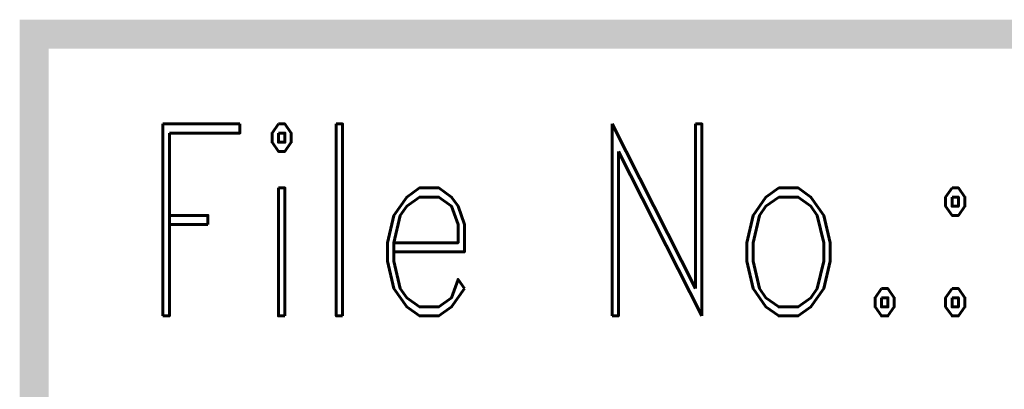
# Model space of a CAD drawing. Extents: x -2 to 113, y -136 to 16.
# Tile 295 of 541: x -0.32 to 6.7, y 7.71 to 10.35. Entities that reach past the tile are written whole.
import ezdxf
from ezdxf.enums import TextEntityAlignment as Align

# ---------------------------------------------------------------- set-up
doc = ezdxf.new("R2010")
doc.units = 0
doc.header["$MEASUREMENT"] = 0
doc.linetypes.add('SOLID', pattern=[0])
doc.layers.get('0').update_dxf_attribs({"linetype": 'SOLID'})
for name, color, linetype in [('1', 7, 'SOLID'), ('10', 7, 'SOLID'), ('11', 7, 'SOLID'), ('12', 7, 'SOLID'), ('13', 7, 'SOLID'), ('14', 7, 'SOLID'), ('15', 7, 'SOLID'), ('16', 7, 'SOLID'), ('17', 7, 'SOLID'), ('18', 7, 'SOLID'), ('19', 7, 'SOLID'), ('2', 7, 'SOLID'), ('20', 7, 'SOLID'), ('21', 7, 'SOLID'), ('22', 7, 'SOLID'), ('23', 7, 'SOLID'), ('24', 7, 'SOLID'), ('25', 7, 'SOLID'), ('26', 7, 'SOLID'), ('27', 7, 'SOLID'), ('28', 7, 'SOLID'), ('29', 7, 'SOLID'), ('3', 7, 'SOLID'), ('30', 7, 'SOLID'), ('31', 7, 'SOLID'), ('32', 7, 'SOLID'), ('33', 7, 'SOLID'), ('34', 7, 'SOLID'), ('35', 7, 'SOLID'), ('36', 7, 'SOLID'), ('37', 7, 'SOLID'), ('38', 7, 'SOLID'), ('39', 7, 'SOLID'), ('4', 7, 'SOLID'), ('40', 7, 'SOLID'), ('41', 7, 'SOLID'), ('42', 7, 'SOLID'), ('43', 7, 'SOLID'), ('44', 7, 'SOLID'), ('45', 7, 'SOLID'), ('46', 7, 'SOLID'), ('47', 7, 'SOLID'), ('48', 7, 'SOLID'), ('49', 7, 'SOLID'), ('5', 7, 'SOLID'), ('50', 7, 'SOLID'), ('51', 7, 'SOLID'), ('52', 7, 'SOLID'), ('53', 7, 'SOLID'), ('54', 7, 'SOLID'), ('55', 7, 'SOLID'), ('56', 7, 'SOLID'), ('57', 7, 'SOLID'), ('58', 7, 'SOLID'), ('59', 7, 'SOLID'), ('6', 7, 'SOLID'), ('60', 7, 'SOLID'), ('61', 7, 'SOLID'), ('62', 7, 'SOLID'), ('63', 7, 'SOLID'), ('64', 7, 'SOLID'), ('65', 7, 'SOLID'), ('66', 7, 'SOLID'), ('67', 7, 'SOLID'), ('68', 7, 'SOLID'), ('7', 7, 'SOLID'), ('8', 7, 'SOLID'), ('9', 7, 'SOLID')]:
    doc.layers.add(name, color=color, linetype=linetype)
doc.styles.add('ROMAND', font='romand', dxfattribs={"height": 1})

msp = doc.modelspace()

# ---------------------------------------------------------------- linework, layer by layer
at = {"color": 7, "linetype": 'SOLID', "const_width": 0.2059}
msp.add_lwpolyline([(-0.2175, -125.6385), (111.5472, -125.6385), (111.5472, 10.2438), (-0.2175, 10.2438), (-0.2175, -125.6385)], dxfattribs=at)
at = {"layer": '1', "color": 7, "linetype": 'SOLID', "const_width": 0.2059}
msp.add_lwpolyline([(-0.2175, -125.6385), (111.5472, -125.6385), (111.5472, 10.2438), (-0.2175, 10.2438), (-0.2175, -125.6385)], dxfattribs=at)
at = {"layer": '10', "color": 7, "linetype": 'SOLID', "const_width": 0.2059}
msp.add_lwpolyline([(-0.2175, -125.6385), (111.5472, -125.6385), (111.5472, 10.2438), (-0.2175, 10.2438), (-0.2175, -125.6385)], dxfattribs=at)
at = {"layer": '11', "color": 7, "linetype": 'SOLID', "const_width": 0.2059}
msp.add_lwpolyline([(-0.2175, -125.6385), (111.5472, -125.6385), (111.5472, 10.2438), (-0.2175, 10.2438), (-0.2175, -125.6385)], dxfattribs=at)
at = {"layer": '12', "color": 7, "linetype": 'SOLID', "const_width": 0.2059}
msp.add_lwpolyline([(-0.2175, -125.6385), (111.5472, -125.6385), (111.5472, 10.2438), (-0.2175, 10.2438), (-0.2175, -125.6385)], dxfattribs=at)
at = {"layer": '13', "color": 7, "linetype": 'SOLID', "const_width": 0.2059}
msp.add_lwpolyline([(-0.2175, -125.6385), (111.5472, -125.6385), (111.5472, 10.2438), (-0.2175, 10.2438), (-0.2175, -125.6385)], dxfattribs=at)
at = {"layer": '14', "color": 7, "linetype": 'SOLID', "const_width": 0.2059}
msp.add_lwpolyline([(-0.2175, -125.6385), (111.5472, -125.6385), (111.5472, 10.2438), (-0.2175, 10.2438), (-0.2175, -125.6385)], dxfattribs=at)
at = {"layer": '15', "color": 7, "linetype": 'SOLID', "const_width": 0.2059}
msp.add_lwpolyline([(-0.2175, -125.6385), (111.5472, -125.6385), (111.5472, 10.2438), (-0.2175, 10.2438), (-0.2175, -125.6385)], dxfattribs=at)
at = {"layer": '16', "color": 7, "linetype": 'SOLID', "const_width": 0.2059}
msp.add_lwpolyline([(-0.2175, -125.6385), (111.5472, -125.6385), (111.5472, 10.2438), (-0.2175, 10.2438), (-0.2175, -125.6385)], dxfattribs=at)
at = {"layer": '17', "color": 7, "linetype": 'SOLID', "const_width": 0.2059}
msp.add_lwpolyline([(-0.2175, -125.6385), (111.5472, -125.6385), (111.5472, 10.2438), (-0.2175, 10.2438), (-0.2175, -125.6385)], dxfattribs=at)
at = {"layer": '18', "color": 7, "linetype": 'SOLID', "const_width": 0.2059}
msp.add_lwpolyline([(-0.2175, -125.6385), (111.5472, -125.6385), (111.5472, 10.2438), (-0.2175, 10.2438), (-0.2175, -125.6385)], dxfattribs=at)
at = {"layer": '19', "color": 7, "linetype": 'SOLID', "const_width": 0.2059}
msp.add_lwpolyline([(-0.2175, -125.6385), (111.5472, -125.6385), (111.5472, 10.2438), (-0.2175, 10.2438), (-0.2175, -125.6385)], dxfattribs=at)
at = {"layer": '2', "color": 7, "linetype": 'SOLID', "const_width": 0.2059}
msp.add_lwpolyline([(-0.2175, -125.6385), (111.5472, -125.6385), (111.5472, 10.2438), (-0.2175, 10.2438), (-0.2175, -125.6385)], dxfattribs=at)
at = {"layer": '20', "color": 7, "linetype": 'SOLID', "const_width": 0.2059}
msp.add_lwpolyline([(-0.2175, -125.6385), (111.5472, -125.6385), (111.5472, 10.2438), (-0.2175, 10.2438), (-0.2175, -125.6385)], dxfattribs=at)
at = {"layer": '21', "color": 7, "linetype": 'SOLID', "const_width": 0.2059}
msp.add_lwpolyline([(-0.2175, -125.6385), (111.5472, -125.6385), (111.5472, 10.2438), (-0.2175, 10.2438), (-0.2175, -125.6385)], dxfattribs=at)
at = {"layer": '22', "color": 7, "linetype": 'SOLID', "const_width": 0.2059}
msp.add_lwpolyline([(-0.2175, -125.6385), (111.5472, -125.6385), (111.5472, 10.2438), (-0.2175, 10.2438), (-0.2175, -125.6385)], dxfattribs=at)
at = {"layer": '23', "color": 7, "linetype": 'SOLID', "const_width": 0.2059}
msp.add_lwpolyline([(-0.2175, -125.6385), (111.5472, -125.6385), (111.5472, 10.2438), (-0.2175, 10.2438), (-0.2175, -125.6385)], dxfattribs=at)
at = {"layer": '24', "color": 7, "linetype": 'SOLID', "const_width": 0.2059}
msp.add_lwpolyline([(-0.2175, -125.6385), (111.5472, -125.6385), (111.5472, 10.2438), (-0.2175, 10.2438), (-0.2175, -125.6385)], dxfattribs=at)
at = {"layer": '25', "color": 7, "linetype": 'SOLID', "const_width": 0.2059}
msp.add_lwpolyline([(-0.2175, -125.6385), (111.5472, -125.6385), (111.5472, 10.2438), (-0.2175, 10.2438), (-0.2175, -125.6385)], dxfattribs=at)
at = {"layer": '26', "color": 7, "linetype": 'SOLID', "const_width": 0.2059}
msp.add_lwpolyline([(-0.2175, -125.6385), (111.5472, -125.6385), (111.5472, 10.2438), (-0.2175, 10.2438), (-0.2175, -125.6385)], dxfattribs=at)
at = {"layer": '27', "color": 7, "linetype": 'SOLID', "const_width": 0.2059}
msp.add_lwpolyline([(-0.2175, -125.6385), (111.5472, -125.6385), (111.5472, 10.2438), (-0.2175, 10.2438), (-0.2175, -125.6385)], dxfattribs=at)
at = {"layer": '28', "color": 7, "linetype": 'SOLID', "const_width": 0.2059}
msp.add_lwpolyline([(-0.2175, -125.6385), (111.5472, -125.6385), (111.5472, 10.2438), (-0.2175, 10.2438), (-0.2175, -125.6385)], dxfattribs=at)
at = {"layer": '29', "color": 7, "linetype": 'SOLID', "const_width": 0.2059}
msp.add_lwpolyline([(-0.2175, -125.6385), (111.5472, -125.6385), (111.5472, 10.2438), (-0.2175, 10.2438), (-0.2175, -125.6385)], dxfattribs=at)
at = {"layer": '3', "color": 7, "linetype": 'SOLID', "const_width": 0.2059}
msp.add_lwpolyline([(-0.2175, -125.6385), (111.5472, -125.6385), (111.5472, 10.2438), (-0.2175, 10.2438), (-0.2175, -125.6385)], dxfattribs=at)
at = {"layer": '30', "color": 7, "linetype": 'SOLID', "const_width": 0.2059}
msp.add_lwpolyline([(-0.2175, -125.6385), (111.5472, -125.6385), (111.5472, 10.2438), (-0.2175, 10.2438), (-0.2175, -125.6385)], dxfattribs=at)
at = {"layer": '31', "color": 7, "linetype": 'SOLID', "const_width": 0.2059}
msp.add_lwpolyline([(-0.2175, -125.6385), (111.5472, -125.6385), (111.5472, 10.2438), (-0.2175, 10.2438), (-0.2175, -125.6385)], dxfattribs=at)
at = {"layer": '32', "color": 7, "linetype": 'SOLID', "const_width": 0.2059}
msp.add_lwpolyline([(-0.2175, -125.6385), (111.5472, -125.6385), (111.5472, 10.2438), (-0.2175, 10.2438), (-0.2175, -125.6385)], dxfattribs=at)
at = {"layer": '33', "color": 7, "linetype": 'SOLID', "const_width": 0.2059}
msp.add_lwpolyline([(-0.2175, -125.6385), (111.5472, -125.6385), (111.5472, 10.2438), (-0.2175, 10.2438), (-0.2175, -125.6385)], dxfattribs=at)
at = {"layer": '34', "color": 7, "linetype": 'SOLID', "const_width": 0.2059}
msp.add_lwpolyline([(-0.2175, -125.6385), (111.5472, -125.6385), (111.5472, 10.2438), (-0.2175, 10.2438), (-0.2175, -125.6385)], dxfattribs=at)
at = {"layer": '35', "color": 7, "linetype": 'SOLID', "const_width": 0.2059}
msp.add_lwpolyline([(-0.2175, -125.6385), (111.5472, -125.6385), (111.5472, 10.2438), (-0.2175, 10.2438), (-0.2175, -125.6385)], dxfattribs=at)
at = {"layer": '36', "color": 7, "linetype": 'SOLID', "const_width": 0.2059}
msp.add_lwpolyline([(-0.2175, -125.6385), (111.5472, -125.6385), (111.5472, 10.2438), (-0.2175, 10.2438), (-0.2175, -125.6385)], dxfattribs=at)
at = {"layer": '37', "color": 7, "linetype": 'SOLID', "const_width": 0.2059}
msp.add_lwpolyline([(-0.2175, -125.6385), (111.5472, -125.6385), (111.5472, 10.2438), (-0.2175, 10.2438), (-0.2175, -125.6385)], dxfattribs=at)
at = {"layer": '38', "color": 7, "linetype": 'SOLID', "const_width": 0.2059}
msp.add_lwpolyline([(-0.2175, -125.6385), (111.5472, -125.6385), (111.5472, 10.2438), (-0.2175, 10.2438), (-0.2175, -125.6385)], dxfattribs=at)
at = {"layer": '39', "color": 7, "linetype": 'SOLID', "const_width": 0.2059}
msp.add_lwpolyline([(-0.2175, -125.6385), (111.5472, -125.6385), (111.5472, 10.2438), (-0.2175, 10.2438), (-0.2175, -125.6385)], dxfattribs=at)
at = {"layer": '4', "color": 7, "linetype": 'SOLID', "const_width": 0.2059}
msp.add_lwpolyline([(-0.2175, -125.6385), (111.5472, -125.6385), (111.5472, 10.2438), (-0.2175, 10.2438), (-0.2175, -125.6385)], dxfattribs=at)
at = {"layer": '40', "color": 7, "linetype": 'SOLID', "const_width": 0.2059}
msp.add_lwpolyline([(-0.2175, -125.6385), (111.5472, -125.6385), (111.5472, 10.2438), (-0.2175, 10.2438), (-0.2175, -125.6385)], dxfattribs=at)
at = {"layer": '41', "color": 7, "linetype": 'SOLID', "const_width": 0.2059}
msp.add_lwpolyline([(-0.2175, -125.6385), (111.5472, -125.6385), (111.5472, 10.2438), (-0.2175, 10.2438), (-0.2175, -125.6385)], dxfattribs=at)
at = {"layer": '42', "color": 7, "linetype": 'SOLID', "const_width": 0.2059}
msp.add_lwpolyline([(-0.2175, -125.6385), (111.5472, -125.6385), (111.5472, 10.2438), (-0.2175, 10.2438), (-0.2175, -125.6385)], dxfattribs=at)
at = {"layer": '43', "color": 7, "linetype": 'SOLID', "const_width": 0.2059}
msp.add_lwpolyline([(-0.2175, -125.6385), (111.5472, -125.6385), (111.5472, 10.2438), (-0.2175, 10.2438), (-0.2175, -125.6385)], dxfattribs=at)
at = {"layer": '44', "color": 7, "linetype": 'SOLID', "const_width": 0.2059}
msp.add_lwpolyline([(-0.2175, -125.6385), (111.5472, -125.6385), (111.5472, 10.2438), (-0.2175, 10.2438), (-0.2175, -125.6385)], dxfattribs=at)
at = {"layer": '45', "color": 7, "linetype": 'SOLID', "const_width": 0.2059}
msp.add_lwpolyline([(-0.2175, -125.6385), (111.5472, -125.6385), (111.5472, 10.2438), (-0.2175, 10.2438), (-0.2175, -125.6385)], dxfattribs=at)
at = {"layer": '46', "color": 7, "linetype": 'SOLID', "const_width": 0.2059}
msp.add_lwpolyline([(-0.2175, -125.6385), (111.5472, -125.6385), (111.5472, 10.2438), (-0.2175, 10.2438), (-0.2175, -125.6385)], dxfattribs=at)
at = {"layer": '47', "color": 7, "linetype": 'SOLID', "const_width": 0.2059}
msp.add_lwpolyline([(-0.2175, -125.6385), (111.5472, -125.6385), (111.5472, 10.2438), (-0.2175, 10.2438), (-0.2175, -125.6385)], dxfattribs=at)
at = {"layer": '48', "color": 7, "linetype": 'SOLID', "const_width": 0.2059}
msp.add_lwpolyline([(-0.2175, -125.6385), (111.5472, -125.6385), (111.5472, 10.2438), (-0.2175, 10.2438), (-0.2175, -125.6385)], dxfattribs=at)
at = {"layer": '49', "color": 7, "linetype": 'SOLID', "const_width": 0.2059}
msp.add_lwpolyline([(-0.2175, -125.6385), (111.5472, -125.6385), (111.5472, 10.2438), (-0.2175, 10.2438), (-0.2175, -125.6385)], dxfattribs=at)
at = {"layer": '5', "color": 7, "linetype": 'SOLID', "const_width": 0.2059}
msp.add_lwpolyline([(-0.2175, -125.6385), (111.5472, -125.6385), (111.5472, 10.2438), (-0.2175, 10.2438), (-0.2175, -125.6385)], dxfattribs=at)
at = {"layer": '50', "color": 7, "linetype": 'SOLID', "const_width": 0.2059}
msp.add_lwpolyline([(-0.2175, -125.6385), (111.5472, -125.6385), (111.5472, 10.2438), (-0.2175, 10.2438), (-0.2175, -125.6385)], dxfattribs=at)
at = {"layer": '51', "color": 7, "linetype": 'SOLID', "const_width": 0.2059}
msp.add_lwpolyline([(-0.2175, -125.6385), (111.5472, -125.6385), (111.5472, 10.2438), (-0.2175, 10.2438), (-0.2175, -125.6385)], dxfattribs=at)
at = {"layer": '52', "color": 7, "linetype": 'SOLID', "const_width": 0.2059}
msp.add_lwpolyline([(-0.2175, -125.6385), (111.5472, -125.6385), (111.5472, 10.2438), (-0.2175, 10.2438), (-0.2175, -125.6385)], dxfattribs=at)
at = {"layer": '53', "color": 7, "linetype": 'SOLID', "const_width": 0.2059}
msp.add_lwpolyline([(-0.2175, -125.6385), (111.5472, -125.6385), (111.5472, 10.2438), (-0.2175, 10.2438), (-0.2175, -125.6385)], dxfattribs=at)
at = {"layer": '54', "color": 7, "linetype": 'SOLID', "const_width": 0.2059}
msp.add_lwpolyline([(-0.2175, -125.6385), (111.5472, -125.6385), (111.5472, 10.2438), (-0.2175, 10.2438), (-0.2175, -125.6385)], dxfattribs=at)
at = {"layer": '55', "color": 7, "linetype": 'SOLID', "const_width": 0.2059}
msp.add_lwpolyline([(-0.2175, -125.6385), (111.5472, -125.6385), (111.5472, 10.2438), (-0.2175, 10.2438), (-0.2175, -125.6385)], dxfattribs=at)
at = {"layer": '56', "color": 7, "linetype": 'SOLID', "const_width": 0.2059}
msp.add_lwpolyline([(-0.2175, -125.6385), (111.5472, -125.6385), (111.5472, 10.2438), (-0.2175, 10.2438), (-0.2175, -125.6385)], dxfattribs=at)
at = {"layer": '57', "color": 7, "linetype": 'SOLID', "const_width": 0.2059}
msp.add_lwpolyline([(-0.2175, -125.6385), (111.5472, -125.6385), (111.5472, 10.2438), (-0.2175, 10.2438), (-0.2175, -125.6385)], dxfattribs=at)
at = {"layer": '58', "color": 7, "linetype": 'SOLID', "const_width": 0.2059}
msp.add_lwpolyline([(-0.2175, -125.6385), (111.5472, -125.6385), (111.5472, 10.2438), (-0.2175, 10.2438), (-0.2175, -125.6385)], dxfattribs=at)
at = {"layer": '59', "color": 7, "linetype": 'SOLID', "const_width": 0.2059}
msp.add_lwpolyline([(-0.2175, -125.6385), (111.5472, -125.6385), (111.5472, 10.2438), (-0.2175, 10.2438), (-0.2175, -125.6385)], dxfattribs=at)
at = {"layer": '6', "color": 7, "linetype": 'SOLID', "const_width": 0.2059}
msp.add_lwpolyline([(-0.2175, -125.6385), (111.5472, -125.6385), (111.5472, 10.2438), (-0.2175, 10.2438), (-0.2175, -125.6385)], dxfattribs=at)
at = {"layer": '60', "color": 7, "linetype": 'SOLID', "const_width": 0.2059}
msp.add_lwpolyline([(-0.2175, -125.6385), (111.5472, -125.6385), (111.5472, 10.2438), (-0.2175, 10.2438), (-0.2175, -125.6385)], dxfattribs=at)
at = {"layer": '61', "color": 7, "linetype": 'SOLID', "const_width": 0.2059}
msp.add_lwpolyline([(-0.2175, -125.6385), (111.5472, -125.6385), (111.5472, 10.2438), (-0.2175, 10.2438), (-0.2175, -125.6385)], dxfattribs=at)
at = {"layer": '62', "color": 7, "linetype": 'SOLID', "const_width": 0.2059}
msp.add_lwpolyline([(-0.2175, -125.6385), (111.5472, -125.6385), (111.5472, 10.2438), (-0.2175, 10.2438), (-0.2175, -125.6385)], dxfattribs=at)
at = {"layer": '63', "color": 7, "linetype": 'SOLID', "const_width": 0.2059}
msp.add_lwpolyline([(-0.2175, -125.6385), (111.5472, -125.6385), (111.5472, 10.2438), (-0.2175, 10.2438), (-0.2175, -125.6385)], dxfattribs=at)
at = {"layer": '64', "color": 7, "linetype": 'SOLID', "const_width": 0.2059}
msp.add_lwpolyline([(-0.2175, -125.6385), (111.5472, -125.6385), (111.5472, 10.2438), (-0.2175, 10.2438), (-0.2175, -125.6385)], dxfattribs=at)
at = {"layer": '65', "color": 7, "linetype": 'SOLID', "const_width": 0.2059}
msp.add_lwpolyline([(-0.2175, -125.6385), (111.5472, -125.6385), (111.5472, 10.2438), (-0.2175, 10.2438), (-0.2175, -125.6385)], dxfattribs=at)
at = {"layer": '66', "color": 7, "linetype": 'SOLID', "const_width": 0.2059}
msp.add_lwpolyline([(-0.2175, -125.6385), (111.5472, -125.6385), (111.5472, 10.2438), (-0.2175, 10.2438), (-0.2175, -125.6385)], dxfattribs=at)
at = {"layer": '67', "color": 7, "linetype": 'SOLID', "const_width": 0.2059}
msp.add_lwpolyline([(-0.2175, -125.6385), (111.5472, -125.6385), (111.5472, 10.2438), (-0.2175, 10.2438), (-0.2175, -125.6385)], dxfattribs=at)
at = {"layer": '68', "color": 7, "linetype": 'SOLID', "const_width": 0.2059}
msp.add_lwpolyline([(-0.2175, -125.6385), (111.5472, -125.6385), (111.5472, 10.2438), (-0.2175, 10.2438), (-0.2175, -125.6385)], dxfattribs=at)
at = {"layer": '7', "color": 7, "linetype": 'SOLID', "const_width": 0.2059}
msp.add_lwpolyline([(-0.2175, -125.6385), (111.5472, -125.6385), (111.5472, 10.2438), (-0.2175, 10.2438), (-0.2175, -125.6385)], dxfattribs=at)
at = {"layer": '8', "color": 7, "linetype": 'SOLID', "const_width": 0.2059}
msp.add_lwpolyline([(-0.2175, -125.6385), (111.5472, -125.6385), (111.5472, 10.2438), (-0.2175, 10.2438), (-0.2175, -125.6385)], dxfattribs=at)
at = {"layer": '9', "color": 7, "linetype": 'SOLID', "const_width": 0.2059}
msp.add_lwpolyline([(-0.2175, -125.6385), (111.5472, -125.6385), (111.5472, 10.2438), (-0.2175, 10.2438), (-0.2175, -125.6385)], dxfattribs=at)

# ---------------------------------------------------------------- texts
at = {"color": 7, "style": 'ROMAND', "width": 0.78}
msp.add_text('File No.:', height=1.36765, dxfattribs=at).set_placement((0.5178, 8.9203), align=Align.MIDDLE_LEFT)
at = {"layer": '1', "color": 7, "style": 'ROMAND', "width": 0.78}
msp.add_text('File No.:', height=1.36765, dxfattribs=at).set_placement((0.5178, 8.9203), align=Align.MIDDLE_LEFT)
at = {"layer": '10', "color": 7, "style": 'ROMAND', "width": 0.78}
msp.add_text('File No.:', height=1.36765, dxfattribs=at).set_placement((0.5178, 8.9203), align=Align.MIDDLE_LEFT)
at = {"layer": '11', "color": 7, "style": 'ROMAND', "width": 0.78}
msp.add_text('File No.:', height=1.36765, dxfattribs=at).set_placement((0.5178, 8.9203), align=Align.MIDDLE_LEFT)
at = {"layer": '12', "color": 7, "style": 'ROMAND', "width": 0.78}
msp.add_text('File No.:', height=1.36765, dxfattribs=at).set_placement((0.5178, 8.9203), align=Align.MIDDLE_LEFT)
at = {"layer": '13', "color": 7, "style": 'ROMAND', "width": 0.78}
msp.add_text('File No.:', height=1.36765, dxfattribs=at).set_placement((0.5178, 8.9203), align=Align.MIDDLE_LEFT)
at = {"layer": '14', "color": 7, "style": 'ROMAND', "width": 0.78}
msp.add_text('File No.:', height=1.36765, dxfattribs=at).set_placement((0.5178, 8.9203), align=Align.MIDDLE_LEFT)
at = {"layer": '15', "color": 7, "style": 'ROMAND', "width": 0.78}
msp.add_text('File No.:', height=1.36765, dxfattribs=at).set_placement((0.5178, 8.9203), align=Align.MIDDLE_LEFT)
at = {"layer": '16', "color": 7, "style": 'ROMAND', "width": 0.78}
msp.add_text('File No.:', height=1.36765, dxfattribs=at).set_placement((0.5178, 8.9203), align=Align.MIDDLE_LEFT)
at = {"layer": '17', "color": 7, "style": 'ROMAND', "width": 0.78}
msp.add_text('File No.:', height=1.36765, dxfattribs=at).set_placement((0.5178, 8.9203), align=Align.MIDDLE_LEFT)
at = {"layer": '18', "color": 7, "style": 'ROMAND', "width": 0.78}
msp.add_text('File No.:', height=1.36765, dxfattribs=at).set_placement((0.5178, 8.9203), align=Align.MIDDLE_LEFT)
at = {"layer": '19', "color": 7, "style": 'ROMAND', "width": 0.78}
msp.add_text('File No.:', height=1.36765, dxfattribs=at).set_placement((0.5178, 8.9203), align=Align.MIDDLE_LEFT)
at = {"layer": '2', "color": 7, "style": 'ROMAND', "width": 0.78}
msp.add_text('File No.:', height=1.36765, dxfattribs=at).set_placement((0.5178, 8.9203), align=Align.MIDDLE_LEFT)
at = {"layer": '20', "color": 7, "style": 'ROMAND', "width": 0.78}
msp.add_text('File No.:', height=1.36765, dxfattribs=at).set_placement((0.5178, 8.9203), align=Align.MIDDLE_LEFT)
at = {"layer": '21', "color": 7, "style": 'ROMAND', "width": 0.78}
msp.add_text('File No.:', height=1.36765, dxfattribs=at).set_placement((0.5178, 8.9203), align=Align.MIDDLE_LEFT)
at = {"layer": '22', "color": 7, "style": 'ROMAND', "width": 0.78}
msp.add_text('File No.:', height=1.36765, dxfattribs=at).set_placement((0.5178, 8.9203), align=Align.MIDDLE_LEFT)
at = {"layer": '23', "color": 7, "style": 'ROMAND', "width": 0.78}
msp.add_text('File No.:', height=1.36765, dxfattribs=at).set_placement((0.5178, 8.9203), align=Align.MIDDLE_LEFT)
at = {"layer": '24', "color": 7, "style": 'ROMAND', "width": 0.78}
msp.add_text('File No.:', height=1.36765, dxfattribs=at).set_placement((0.5178, 8.9203), align=Align.MIDDLE_LEFT)
at = {"layer": '25', "color": 7, "style": 'ROMAND', "width": 0.78}
msp.add_text('File No.:', height=1.36765, dxfattribs=at).set_placement((0.5178, 8.9203), align=Align.MIDDLE_LEFT)
at = {"layer": '26', "color": 7, "style": 'ROMAND', "width": 0.78}
msp.add_text('File No.:', height=1.36765, dxfattribs=at).set_placement((0.5178, 8.9203), align=Align.MIDDLE_LEFT)
at = {"layer": '27', "color": 7, "style": 'ROMAND', "width": 0.78}
msp.add_text('File No.:', height=1.36765, dxfattribs=at).set_placement((0.5178, 8.9203), align=Align.MIDDLE_LEFT)
at = {"layer": '28', "color": 7, "style": 'ROMAND', "width": 0.78}
msp.add_text('File No.:', height=1.36765, dxfattribs=at).set_placement((0.5178, 8.9203), align=Align.MIDDLE_LEFT)
at = {"layer": '29', "color": 7, "style": 'ROMAND', "width": 0.78}
msp.add_text('File No.:', height=1.36765, dxfattribs=at).set_placement((0.5178, 8.9203), align=Align.MIDDLE_LEFT)
at = {"layer": '3', "color": 7, "style": 'ROMAND', "width": 0.78}
msp.add_text('File No.:', height=1.36765, dxfattribs=at).set_placement((0.5178, 8.9203), align=Align.MIDDLE_LEFT)
at = {"layer": '30', "color": 7, "style": 'ROMAND', "width": 0.78}
msp.add_text('File No.:', height=1.36765, dxfattribs=at).set_placement((0.5178, 8.9203), align=Align.MIDDLE_LEFT)
at = {"layer": '31', "color": 7, "style": 'ROMAND', "width": 0.78}
msp.add_text('File No.:', height=1.36765, dxfattribs=at).set_placement((0.5178, 8.9203), align=Align.MIDDLE_LEFT)
at = {"layer": '32', "color": 7, "style": 'ROMAND', "width": 0.78}
msp.add_text('File No.:', height=1.36765, dxfattribs=at).set_placement((0.5178, 8.9203), align=Align.MIDDLE_LEFT)
at = {"layer": '33', "color": 7, "style": 'ROMAND', "width": 0.78}
msp.add_text('File No.:', height=1.36765, dxfattribs=at).set_placement((0.5178, 8.9203), align=Align.MIDDLE_LEFT)
at = {"layer": '34', "color": 7, "style": 'ROMAND', "width": 0.78}
msp.add_text('File No.:', height=1.36765, dxfattribs=at).set_placement((0.5178, 8.9203), align=Align.MIDDLE_LEFT)
at = {"layer": '35', "color": 7, "style": 'ROMAND', "width": 0.78}
msp.add_text('File No.:', height=1.36765, dxfattribs=at).set_placement((0.5178, 8.9203), align=Align.MIDDLE_LEFT)
at = {"layer": '36', "color": 7, "style": 'ROMAND', "width": 0.78}
msp.add_text('File No.:', height=1.36765, dxfattribs=at).set_placement((0.5178, 8.9203), align=Align.MIDDLE_LEFT)
at = {"layer": '37', "color": 7, "style": 'ROMAND', "width": 0.78}
msp.add_text('File No.:', height=1.36765, dxfattribs=at).set_placement((0.5178, 8.9203), align=Align.MIDDLE_LEFT)
at = {"layer": '38', "color": 7, "style": 'ROMAND', "width": 0.78}
msp.add_text('File No.:', height=1.36765, dxfattribs=at).set_placement((0.5178, 8.9203), align=Align.MIDDLE_LEFT)
at = {"layer": '39', "color": 7, "style": 'ROMAND', "width": 0.78}
msp.add_text('File No.:', height=1.36765, dxfattribs=at).set_placement((0.5178, 8.9203), align=Align.MIDDLE_LEFT)
at = {"layer": '4', "color": 7, "style": 'ROMAND', "width": 0.78}
msp.add_text('File No.:', height=1.36765, dxfattribs=at).set_placement((0.5178, 8.9203), align=Align.MIDDLE_LEFT)
at = {"layer": '40', "color": 7, "style": 'ROMAND', "width": 0.78}
msp.add_text('File No.:', height=1.36765, dxfattribs=at).set_placement((0.5178, 8.9203), align=Align.MIDDLE_LEFT)
at = {"layer": '41', "color": 7, "style": 'ROMAND', "width": 0.78}
msp.add_text('File No.:', height=1.36765, dxfattribs=at).set_placement((0.5178, 8.9203), align=Align.MIDDLE_LEFT)
at = {"layer": '42', "color": 7, "style": 'ROMAND', "width": 0.78}
msp.add_text('File No.:', height=1.36765, dxfattribs=at).set_placement((0.5178, 8.9203), align=Align.MIDDLE_LEFT)
at = {"layer": '43', "color": 7, "style": 'ROMAND', "width": 0.78}
msp.add_text('File No.:', height=1.36765, dxfattribs=at).set_placement((0.5178, 8.9203), align=Align.MIDDLE_LEFT)
at = {"layer": '44', "color": 7, "style": 'ROMAND', "width": 0.78}
msp.add_text('File No.:', height=1.36765, dxfattribs=at).set_placement((0.5178, 8.9203), align=Align.MIDDLE_LEFT)
at = {"layer": '45', "color": 7, "style": 'ROMAND', "width": 0.78}
msp.add_text('File No.:', height=1.36765, dxfattribs=at).set_placement((0.5178, 8.9203), align=Align.MIDDLE_LEFT)
at = {"layer": '46', "color": 7, "style": 'ROMAND', "width": 0.78}
msp.add_text('File No.:', height=1.36765, dxfattribs=at).set_placement((0.5178, 8.9203), align=Align.MIDDLE_LEFT)
at = {"layer": '47', "color": 7, "style": 'ROMAND', "width": 0.78}
msp.add_text('File No.:', height=1.36765, dxfattribs=at).set_placement((0.5178, 8.9203), align=Align.MIDDLE_LEFT)
at = {"layer": '48', "color": 7, "style": 'ROMAND', "width": 0.78}
msp.add_text('File No.:', height=1.36765, dxfattribs=at).set_placement((0.5178, 8.9203), align=Align.MIDDLE_LEFT)
at = {"layer": '49', "color": 7, "style": 'ROMAND', "width": 0.78}
msp.add_text('File No.:', height=1.36765, dxfattribs=at).set_placement((0.5178, 8.9203), align=Align.MIDDLE_LEFT)
at = {"layer": '5', "color": 7, "style": 'ROMAND', "width": 0.78}
msp.add_text('File No.:', height=1.36765, dxfattribs=at).set_placement((0.5178, 8.9203), align=Align.MIDDLE_LEFT)
at = {"layer": '50', "color": 7, "style": 'ROMAND', "width": 0.78}
msp.add_text('File No.:', height=1.36765, dxfattribs=at).set_placement((0.5178, 8.9203), align=Align.MIDDLE_LEFT)
at = {"layer": '51', "color": 7, "style": 'ROMAND', "width": 0.78}
msp.add_text('File No.:', height=1.36765, dxfattribs=at).set_placement((0.5178, 8.9203), align=Align.MIDDLE_LEFT)
at = {"layer": '52', "color": 7, "style": 'ROMAND', "width": 0.78}
msp.add_text('File No.:', height=1.36765, dxfattribs=at).set_placement((0.5178, 8.9203), align=Align.MIDDLE_LEFT)
at = {"layer": '53', "color": 7, "style": 'ROMAND', "width": 0.78}
msp.add_text('File No.:', height=1.36765, dxfattribs=at).set_placement((0.5178, 8.9203), align=Align.MIDDLE_LEFT)
at = {"layer": '54', "color": 7, "style": 'ROMAND', "width": 0.78}
msp.add_text('File No.:', height=1.36765, dxfattribs=at).set_placement((0.5178, 8.9203), align=Align.MIDDLE_LEFT)
at = {"layer": '55', "color": 7, "style": 'ROMAND', "width": 0.78}
msp.add_text('File No.:', height=1.36765, dxfattribs=at).set_placement((0.5178, 8.9203), align=Align.MIDDLE_LEFT)
at = {"layer": '56', "color": 7, "style": 'ROMAND', "width": 0.78}
msp.add_text('File No.:', height=1.36765, dxfattribs=at).set_placement((0.5178, 8.9203), align=Align.MIDDLE_LEFT)
at = {"layer": '57', "color": 7, "style": 'ROMAND', "width": 0.78}
msp.add_text('File No.:', height=1.36765, dxfattribs=at).set_placement((0.5178, 8.9203), align=Align.MIDDLE_LEFT)
at = {"layer": '58', "color": 7, "style": 'ROMAND', "width": 0.78}
msp.add_text('File No.:', height=1.36765, dxfattribs=at).set_placement((0.5178, 8.9203), align=Align.MIDDLE_LEFT)
at = {"layer": '59', "color": 7, "style": 'ROMAND', "width": 0.78}
msp.add_text('File No.:', height=1.36765, dxfattribs=at).set_placement((0.5178, 8.9203), align=Align.MIDDLE_LEFT)
at = {"layer": '6', "color": 7, "style": 'ROMAND', "width": 0.78}
msp.add_text('File No.:', height=1.36765, dxfattribs=at).set_placement((0.5178, 8.9203), align=Align.MIDDLE_LEFT)
at = {"layer": '60', "color": 7, "style": 'ROMAND', "width": 0.78}
msp.add_text('File No.:', height=1.36765, dxfattribs=at).set_placement((0.5178, 8.9203), align=Align.MIDDLE_LEFT)
at = {"layer": '61', "color": 7, "style": 'ROMAND', "width": 0.78}
msp.add_text('File No.:', height=1.36765, dxfattribs=at).set_placement((0.5178, 8.9203), align=Align.MIDDLE_LEFT)
at = {"layer": '62', "color": 7, "style": 'ROMAND', "width": 0.78}
msp.add_text('File No.:', height=1.36765, dxfattribs=at).set_placement((0.5178, 8.9203), align=Align.MIDDLE_LEFT)
at = {"layer": '63', "color": 7, "style": 'ROMAND', "width": 0.78}
msp.add_text('File No.:', height=1.36765, dxfattribs=at).set_placement((0.5178, 8.9203), align=Align.MIDDLE_LEFT)
at = {"layer": '64', "color": 7, "style": 'ROMAND', "width": 0.78}
msp.add_text('File No.:', height=1.36765, dxfattribs=at).set_placement((0.5178, 8.9203), align=Align.MIDDLE_LEFT)
at = {"layer": '65', "color": 7, "style": 'ROMAND', "width": 0.78}
msp.add_text('File No.:', height=1.36765, dxfattribs=at).set_placement((0.5178, 8.9203), align=Align.MIDDLE_LEFT)
at = {"layer": '66', "color": 7, "style": 'ROMAND', "width": 0.78}
msp.add_text('File No.:', height=1.36765, dxfattribs=at).set_placement((0.5178, 8.9203), align=Align.MIDDLE_LEFT)
at = {"layer": '67', "color": 7, "style": 'ROMAND', "width": 0.78}
msp.add_text('File No.:', height=1.36765, dxfattribs=at).set_placement((0.5178, 8.9203), align=Align.MIDDLE_LEFT)
at = {"layer": '68', "color": 7, "style": 'ROMAND', "width": 0.78}
msp.add_text('File No.:', height=1.36765, dxfattribs=at).set_placement((0.5178, 8.9203), align=Align.MIDDLE_LEFT)
at = {"layer": '7', "color": 7, "style": 'ROMAND', "width": 0.78}
msp.add_text('File No.:', height=1.36765, dxfattribs=at).set_placement((0.5178, 8.9203), align=Align.MIDDLE_LEFT)
at = {"layer": '8', "color": 7, "style": 'ROMAND', "width": 0.78}
msp.add_text('File No.:', height=1.36765, dxfattribs=at).set_placement((0.5178, 8.9203), align=Align.MIDDLE_LEFT)
at = {"layer": '9', "color": 7, "style": 'ROMAND', "width": 0.78}
msp.add_text('File No.:', height=1.36765, dxfattribs=at).set_placement((0.5178, 8.9203), align=Align.MIDDLE_LEFT)

doc.saveas('drawing.dxf')
